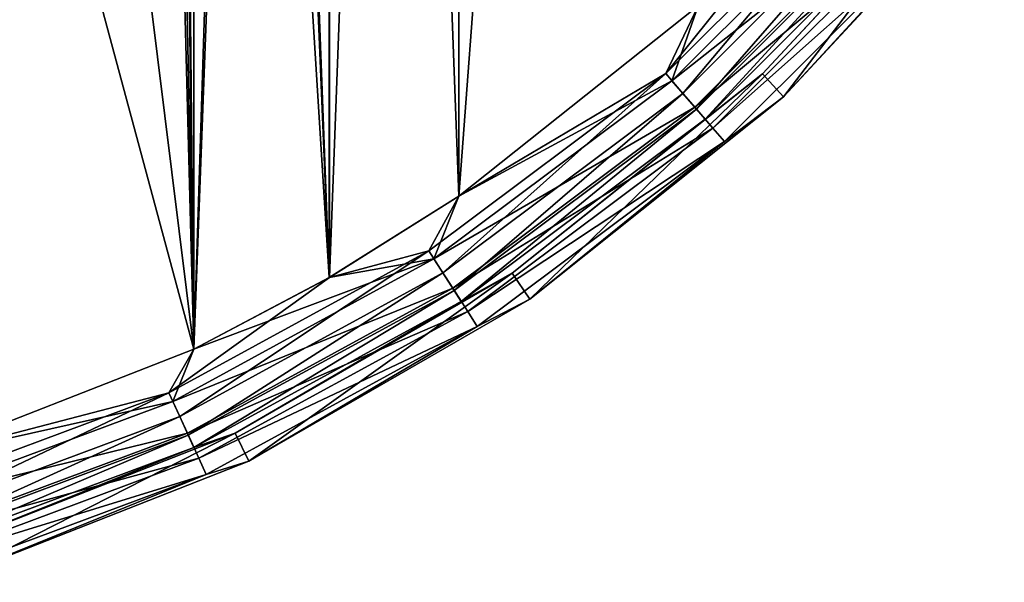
# Model space of a CAD drawing. Header units: millimetres. Extents: x -143 to 143, y -35 to 35.
# Tile 262 of 533: x 86 to 102, y -33 to -24. Entities that reach past the tile are written whole.
import ezdxf

# ---------------------------------------------------------------- set-up
doc = ezdxf.new("R2010")
doc.units = ezdxf.units.MM
doc.header["$LTSCALE"] = 65.185185
for name, color, linetype in [('465', 7, 'CONTINUOUS'), ('466', 7, 'CONTINUOUS'), ('468', 7, 'CONTINUOUS'), ('470', 7, 'CONTINUOUS'), ('471', 7, 'CONTINUOUS'), ('473', 7, 'CONTINUOUS'), ('483', 7, 'CONTINUOUS')]:
    doc.layers.add(name, color=color, linetype=linetype)

msp = doc.modelspace()

# ---------------------------------------------------------------- linework, layer by layer
at = {"layer": '465', "linetype": 'CONTINUOUS'}
for points in [[(98.636, -25.474, -58.5), (102.169, -21.666, -58.5), (101.188, -22.692, -57.882), (98.636, -25.474, -58.5)], [(96.85, -25.217, -56.597), (100.638, -22.216, -56.881), (100.217, -21.85, -56.597), (96.85, -25.217, -56.597)], [(96.85, -25.217, -56.597), (100.217, -21.85, -56.597), (97.269, -24.013, -56.5), (96.85, -25.217, -56.597)], [(97.216, -25.638, -56.881), (100.638, -22.216, -56.881), (96.85, -25.217, -56.597), (97.216, -25.638, -56.881)], [(97.216, -25.638, -56.881), (100.973, -22.506, -57.324), (100.638, -22.216, -56.881), (97.216, -25.638, -56.881)], [(97.506, -25.973, -57.324), (100.973, -22.506, -57.324), (97.216, -25.638, -56.881), (97.506, -25.973, -57.324)], [(97.506, -25.973, -57.324), (101.188, -22.692, -57.882), (100.973, -22.506, -57.324), (97.506, -25.973, -57.324)], [(97.692, -26.188, -57.882), (101.188, -22.692, -57.882), (97.506, -25.973, -57.324), (97.692, -26.188, -57.882)], [(97.692, -26.188, -57.882), (98.636, -25.474, -58.5), (101.188, -22.692, -57.882), (97.692, -26.188, -57.882)], [(93.44, -27.065, -56.5), (96.85, -25.217, -56.597), (97.269, -24.013, -56.5), (93.44, -27.065, -56.5)], [(93.039, -28.069, -56.597), (97.216, -25.638, -56.881), (96.85, -25.217, -56.597), (93.039, -28.069, -56.597)], [(93.039, -28.069, -56.597), (96.85, -25.217, -56.597), (93.44, -27.065, -56.5), (93.039, -28.069, -56.597)], [(94.575, -28.712, -58.5), (98.636, -25.474, -58.5), (97.692, -26.188, -57.882), (94.575, -28.712, -58.5)], [(93.341, -28.539, -56.881), (97.216, -25.638, -56.881), (93.039, -28.069, -56.597), (93.341, -28.539, -56.881)], [(93.341, -28.539, -56.881), (97.506, -25.973, -57.324), (97.216, -25.638, -56.881), (93.341, -28.539, -56.881)], [(93.581, -28.912, -57.324), (97.506, -25.973, -57.324), (93.341, -28.539, -56.881), (93.581, -28.912, -57.324)], [(93.581, -28.912, -57.324), (97.692, -26.188, -57.882), (97.506, -25.973, -57.324), (93.581, -28.912, -57.324)], [(93.734, -29.151, -57.882), (97.692, -26.188, -57.882), (93.581, -28.912, -57.324), (93.734, -29.151, -57.882)], [(93.734, -29.151, -57.882), (94.575, -28.712, -58.5), (97.692, -26.188, -57.882), (93.734, -29.151, -57.882)], [(91.365, -28.368, -56.5), (93.039, -28.069, -56.597), (93.44, -27.065, -56.5), (91.365, -28.368, -56.5)], [(88.861, -30.351, -56.597), (93.341, -28.539, -56.881), (93.039, -28.069, -56.597), (88.861, -30.351, -56.597)], [(88.861, -30.351, -56.597), (93.039, -28.069, -56.597), (89.199, -29.512, -56.5), (88.861, -30.351, -56.597)], [(89.199, -29.512, -56.5), (93.039, -28.069, -56.597), (91.365, -28.368, -56.5), (89.199, -29.512, -56.5)], [(89.093, -30.859, -56.881), (93.341, -28.539, -56.881), (88.861, -30.351, -56.597), (89.093, -30.859, -56.881)], [(89.093, -30.859, -56.881), (93.581, -28.912, -57.324), (93.341, -28.539, -56.881), (89.093, -30.859, -56.881)], [(90.077, -31.309, -58.5), (94.575, -28.712, -58.5), (93.734, -29.151, -57.882), (90.077, -31.309, -58.5)], [(89.277, -31.262, -57.324), (93.581, -28.912, -57.324), (89.093, -30.859, -56.881), (89.277, -31.262, -57.324)], [(89.277, -31.262, -57.324), (93.734, -29.151, -57.882), (93.581, -28.912, -57.324), (89.277, -31.262, -57.324)], [(89.395, -31.521, -57.882), (93.734, -29.151, -57.882), (89.277, -31.262, -57.324), (89.395, -31.521, -57.882)], [(89.395, -31.521, -57.882), (90.077, -31.309, -58.5), (93.734, -29.151, -57.882), (89.395, -31.521, -57.882)], [(84.641, -31.299, -56.5), (88.861, -30.351, -56.597), (89.199, -29.512, -56.5), (84.641, -31.299, -56.5)], [(84.4, -32.015, -56.597), (89.093, -30.859, -56.881), (88.861, -30.351, -56.597), (84.4, -32.015, -56.597)], [(84.4, -32.015, -56.597), (88.861, -30.351, -56.597), (84.641, -31.299, -56.5), (84.4, -32.015, -56.597)], [(84.558, -32.55, -56.881), (89.093, -30.859, -56.881), (84.4, -32.015, -56.597), (84.558, -32.55, -56.881)], [(84.558, -32.55, -56.881), (89.277, -31.262, -57.324), (89.093, -30.859, -56.881), (84.558, -32.55, -56.881)], [(84.682, -32.976, -57.324), (89.277, -31.262, -57.324), (84.558, -32.55, -56.881), (84.682, -32.976, -57.324)], [(84.682, -32.976, -57.324), (89.395, -31.521, -57.882), (89.277, -31.262, -57.324), (84.682, -32.976, -57.324)], [(85.243, -33.206, -58.5), (90.077, -31.309, -58.5), (89.395, -31.521, -57.882), (85.243, -33.206, -58.5)], [(84.763, -33.248, -57.882), (89.395, -31.521, -57.882), (84.682, -32.976, -57.324), (84.763, -33.248, -57.882)], [(84.763, -33.248, -57.882), (85.243, -33.206, -58.5), (89.395, -31.521, -57.882), (84.763, -33.248, -57.882)]]:
    msp.add_3dface(points, dxfattribs=at)
at = {"layer": '466', "linetype": 'CONTINUOUS'}
for points in [[(102.169, -21.666, -58.5), (98.636, -25.474, -58.5), (102.169, -21.666, -81.5), (102.169, -21.666, -58.5)], [(102.169, -21.666, -81.5), (98.636, -25.474, -58.5), (98.636, -25.474, -81.5), (102.169, -21.666, -81.5)], [(98.636, -25.474, -58.5), (94.575, -28.712, -58.5), (98.636, -25.474, -81.5), (98.636, -25.474, -58.5)], [(98.636, -25.474, -81.5), (94.575, -28.712, -58.5), (94.575, -28.712, -81.5), (98.636, -25.474, -81.5)], [(94.575, -28.712, -58.5), (90.077, -31.309, -58.5), (94.575, -28.712, -81.5), (94.575, -28.712, -58.5)], [(94.575, -28.712, -81.5), (90.077, -31.309, -58.5), (90.077, -31.309, -81.5), (94.575, -28.712, -81.5)], [(90.077, -31.309, -81.5), (85.243, -33.206, -58.5), (85.242, -33.206, -81.5), (90.077, -31.309, -81.5)], [(90.077, -31.309, -58.5), (85.243, -33.206, -58.5), (90.077, -31.309, -81.5), (90.077, -31.309, -58.5)]]:
    msp.add_3dface(points, dxfattribs=at)
at = {"layer": '468', "linetype": 'CONTINUOUS'}
for points in [[(101.778, -21.354, -81.5), (98.636, -25.474, -81.5), (98.296, -25.107, -81.5), (101.778, -21.354, -81.5)], [(102.169, -21.666, -81.5), (98.636, -25.474, -81.5), (101.778, -21.354, -81.5), (102.169, -21.666, -81.5)], [(98.296, -25.107, -81.5), (94.575, -28.712, -81.5), (94.294, -28.299, -81.5), (98.296, -25.107, -81.5)], [(98.636, -25.474, -81.5), (94.575, -28.712, -81.5), (98.296, -25.107, -81.5), (98.636, -25.474, -81.5)], [(94.294, -28.299, -81.5), (90.077, -31.309, -81.5), (89.86, -30.858, -81.5), (94.294, -28.299, -81.5)], [(94.575, -28.712, -81.5), (90.077, -31.309, -81.5), (94.294, -28.299, -81.5), (94.575, -28.712, -81.5)], [(89.86, -30.858, -81.5), (85.242, -33.206, -81.5), (85.095, -32.728, -81.5), (89.86, -30.858, -81.5)], [(90.077, -31.309, -81.5), (85.242, -33.206, -81.5), (89.86, -30.858, -81.5), (90.077, -31.309, -81.5)]]:
    msp.add_3dface(points, dxfattribs=at)
at = {"layer": '470', "linetype": 'CONTINUOUS'}
for points in [[(101.778, -21.354, -81.5), (98.296, -25.107, -81.5), (101.778, -21.355, -58.5), (101.778, -21.354, -81.5)], [(101.778, -21.355, -58.5), (98.296, -25.107, -81.5), (98.296, -25.107, -58.5), (101.778, -21.355, -58.5)], [(98.296, -25.107, -81.5), (94.294, -28.299, -81.5), (98.296, -25.107, -58.5), (98.296, -25.107, -81.5)], [(98.296, -25.107, -58.5), (94.294, -28.299, -81.5), (94.294, -28.299, -58.5), (98.296, -25.107, -58.5)], [(94.294, -28.299, -81.5), (89.86, -30.858, -81.5), (89.861, -30.858, -58.5), (94.294, -28.299, -81.5)], [(94.294, -28.299, -58.5), (94.294, -28.299, -81.5), (89.861, -30.858, -58.5), (94.294, -28.299, -58.5)], [(89.86, -30.858, -81.5), (85.095, -32.728, -81.5), (85.095, -32.728, -58.5), (89.86, -30.858, -81.5)], [(89.861, -30.858, -58.5), (89.86, -30.858, -81.5), (85.095, -32.728, -58.5), (89.861, -30.858, -58.5)]]:
    msp.add_3dface(points, dxfattribs=at)
at = {"layer": '471', "linetype": 'CONTINUOUS'}
for points in [[(101.778, -21.355, -58.5), (98.296, -25.107, -58.5), (100.829, -22.381, -58.036), (101.778, -21.355, -58.5)], [(96.749, -25.1, -57.073), (99.002, -22.281, -57), (100.1, -21.749, -57.073), (96.749, -25.1, -57.073)], [(96.749, -25.1, -57.073), (100.1, -21.749, -57.073), (97.024, -25.417, -57.286), (96.749, -25.1, -57.073)], [(97.024, -25.417, -57.286), (100.1, -21.749, -57.073), (100.417, -22.024, -57.286), (97.024, -25.417, -57.286)], [(97.024, -25.417, -57.286), (100.417, -22.024, -57.286), (97.241, -25.668, -57.618), (97.024, -25.417, -57.286)], [(97.241, -25.668, -57.618), (100.417, -22.024, -57.286), (100.668, -22.241, -57.618), (97.241, -25.668, -57.618)], [(97.269, -24.013, -57), (99.002, -22.281, -57), (96.749, -25.1, -57.073), (97.269, -24.013, -57)], [(97.241, -25.668, -57.618), (100.668, -22.241, -57.618), (97.381, -25.829, -58.036), (97.241, -25.668, -57.618)], [(97.381, -25.829, -58.036), (100.668, -22.241, -57.618), (100.829, -22.381, -58.036), (97.381, -25.829, -58.036)], [(98.296, -25.107, -58.5), (97.381, -25.829, -58.036), (100.829, -22.381, -58.036), (98.296, -25.107, -58.5)], [(93.441, -27.065, -57), (97.269, -24.013, -57), (96.749, -25.1, -57.073), (93.441, -27.065, -57)], [(92.956, -27.94, -57.073), (93.441, -27.065, -57), (96.749, -25.1, -57.073), (92.956, -27.94, -57.073)], [(92.956, -27.94, -57.073), (96.749, -25.1, -57.073), (93.182, -28.292, -57.286), (92.956, -27.94, -57.073)], [(93.182, -28.292, -57.286), (96.749, -25.1, -57.073), (97.024, -25.417, -57.286), (93.182, -28.292, -57.286)], [(98.296, -25.107, -58.5), (94.294, -28.299, -58.5), (97.381, -25.829, -58.036), (98.296, -25.107, -58.5)], [(93.182, -28.292, -57.286), (97.024, -25.417, -57.286), (93.362, -28.572, -57.618), (93.182, -28.292, -57.286)], [(93.362, -28.572, -57.618), (97.024, -25.417, -57.286), (97.241, -25.668, -57.618), (93.362, -28.572, -57.618)], [(93.362, -28.572, -57.618), (97.241, -25.668, -57.618), (93.477, -28.751, -58.036), (93.362, -28.572, -57.618)], [(93.477, -28.751, -58.036), (97.241, -25.668, -57.618), (97.381, -25.829, -58.036), (93.477, -28.751, -58.036)], [(94.294, -28.299, -58.5), (93.477, -28.751, -58.036), (97.381, -25.829, -58.036), (94.294, -28.299, -58.5)], [(91.366, -28.368, -57), (93.441, -27.065, -57), (92.956, -27.94, -57.073), (91.366, -28.368, -57)], [(88.797, -30.211, -57.073), (91.366, -28.368, -57), (92.956, -27.94, -57.073), (88.797, -30.211, -57.073)], [(88.797, -30.211, -57.073), (92.956, -27.94, -57.073), (88.971, -30.592, -57.286), (88.797, -30.211, -57.073)], [(88.971, -30.592, -57.286), (92.956, -27.94, -57.073), (93.182, -28.292, -57.286), (88.971, -30.592, -57.286)], [(88.971, -30.592, -57.286), (93.182, -28.292, -57.286), (89.109, -30.894, -57.618), (88.971, -30.592, -57.286)], [(89.109, -30.894, -57.618), (93.182, -28.292, -57.286), (93.362, -28.572, -57.618), (89.109, -30.894, -57.618)], [(94.294, -28.299, -58.5), (89.861, -30.858, -58.5), (93.477, -28.751, -58.036), (94.294, -28.299, -58.5)], [(89.199, -29.512, -57), (91.366, -28.368, -57), (88.797, -30.211, -57.073), (89.199, -29.512, -57)], [(89.109, -30.894, -57.618), (93.362, -28.572, -57.618), (89.197, -31.088, -58.036), (89.109, -30.894, -57.618)], [(89.197, -31.088, -58.036), (93.362, -28.572, -57.618), (93.477, -28.751, -58.036), (89.197, -31.088, -58.036)], [(89.861, -30.858, -58.5), (89.197, -31.088, -58.036), (93.477, -28.751, -58.036), (89.861, -30.858, -58.5)], [(84.642, -31.299, -57), (89.199, -29.512, -57), (88.797, -30.211, -57.073), (84.642, -31.299, -57)], [(84.357, -31.867, -57.073), (84.642, -31.299, -57), (88.797, -30.211, -57.073), (84.357, -31.867, -57.073)], [(84.357, -31.867, -57.073), (88.797, -30.211, -57.073), (84.475, -32.269, -57.286), (84.357, -31.867, -57.073)], [(84.475, -32.269, -57.286), (88.797, -30.211, -57.073), (88.971, -30.592, -57.286), (84.475, -32.269, -57.286)], [(84.475, -32.269, -57.286), (88.971, -30.592, -57.286), (84.569, -32.587, -57.618), (84.475, -32.269, -57.286)], [(84.569, -32.587, -57.618), (88.971, -30.592, -57.286), (89.109, -30.894, -57.618), (84.569, -32.587, -57.618)], [(89.861, -30.858, -58.5), (85.095, -32.728, -58.5), (89.197, -31.088, -58.036), (89.861, -30.858, -58.5)], [(84.569, -32.587, -57.618), (89.109, -30.894, -57.618), (84.629, -32.792, -58.036), (84.569, -32.587, -57.618)], [(84.629, -32.792, -58.036), (89.109, -30.894, -57.618), (89.197, -31.088, -58.036), (84.629, -32.792, -58.036)], [(85.095, -32.728, -58.5), (84.629, -32.792, -58.036), (89.197, -31.088, -58.036), (85.095, -32.728, -58.5)]]:
    msp.add_3dface(points, dxfattribs=at)
at = {"layer": '473', "linetype": 'CONTINUOUS'}
for points in [[(89.199, 29.512, -57), (89.199, -29.512, -57), (88.9, 0, -57), (89.199, 29.512, -57)], [(89.199, 29.512, -57), (91.365, 28.368, -57), (89.199, -29.512, -57), (89.199, 29.512, -57)], [(91.365, 28.368, -57), (91.366, -28.368, -57), (89.199, -29.512, -57), (91.365, 28.368, -57)], [(91.365, 28.368, -57), (93.44, 27.065, -57), (91.366, -28.368, -57), (91.365, 28.368, -57)], [(93.44, 27.065, -57), (93.441, -27.065, -57), (91.366, -28.368, -57), (93.44, 27.065, -57)], [(93.44, 27.065, -57), (97.269, 24.013, -57), (93.441, -27.065, -57), (93.44, 27.065, -57)], [(97.269, 24.013, -57), (97.269, -24.013, -57), (93.441, -27.065, -57), (97.269, 24.013, -57)], [(88.9, 0, -57), (89.199, -29.512, -57), (88.841, -1.283, -57), (88.9, 0, -57)], [(88.841, -1.283, -57), (89.199, -29.512, -57), (88.663, -2.556, -57), (88.841, -1.283, -57)], [(89.199, -29.512, -57), (84.642, -31.299, -57), (88.663, -2.556, -57), (89.199, -29.512, -57)], [(88.663, -2.556, -57), (84.642, -31.299, -57), (88.369, -3.806, -57), (88.663, -2.556, -57)], [(88.369, -3.806, -57), (84.642, -31.299, -57), (87.96, -5.025, -57), (88.369, -3.806, -57)], [(87.96, -5.025, -57), (84.642, -31.299, -57), (87.441, -6.2, -57), (87.96, -5.025, -57)], [(87.441, -6.2, -57), (84.642, -31.299, -57), (86.815, -7.322, -57), (87.441, -6.2, -57)], [(86.815, -7.322, -57), (84.642, -31.299, -57), (86.089, -8.381, -57), (86.815, -7.322, -57)]]:
    msp.add_3dface(points, dxfattribs=at)
at = {"layer": '483', "linetype": 'CONTINUOUS'}
for points in [[(89.95, 5.701, -56.5), (91.365, -28.368, -56.5), (89.199, 29.512, -56.5), (89.95, 5.701, -56.5)], [(91.365, -28.368, -56.5), (91.366, 28.368, -56.5), (89.199, 29.512, -56.5), (91.365, -28.368, -56.5)], [(91.365, -28.368, -56.5), (93.44, -27.065, -56.5), (91.366, 28.368, -56.5), (91.365, -28.368, -56.5)], [(93.44, -27.065, -56.5), (93.441, 27.065, -56.5), (91.366, 28.368, -56.5), (93.44, -27.065, -56.5)], [(93.44, -27.065, -56.5), (97.269, -24.013, -56.5), (93.441, 27.065, -56.5), (93.44, -27.065, -56.5)], [(89.95, 5.701, -56.5), (89.95, -5.701, -56.5), (91.365, -28.368, -56.5), (89.95, 5.701, -56.5)], [(89.95, -5.701, -56.5), (88.641, -8.362, -56.5), (89.199, -29.512, -56.5), (89.95, -5.701, -56.5)], [(89.95, -5.701, -56.5), (89.199, -29.512, -56.5), (91.365, -28.368, -56.5), (89.95, -5.701, -56.5)], [(88.641, -8.362, -56.5), (86.864, -10.736, -56.5), (89.199, -29.512, -56.5), (88.641, -8.362, -56.5)], [(86.864, -10.736, -56.5), (84.679, -12.741, -56.5), (89.199, -29.512, -56.5), (86.864, -10.736, -56.5)], [(84.679, -12.741, -56.5), (84.641, -31.299, -56.5), (89.199, -29.512, -56.5), (84.679, -12.741, -56.5)]]:
    msp.add_3dface(points, dxfattribs=at)

doc.saveas('drawing.dxf')
